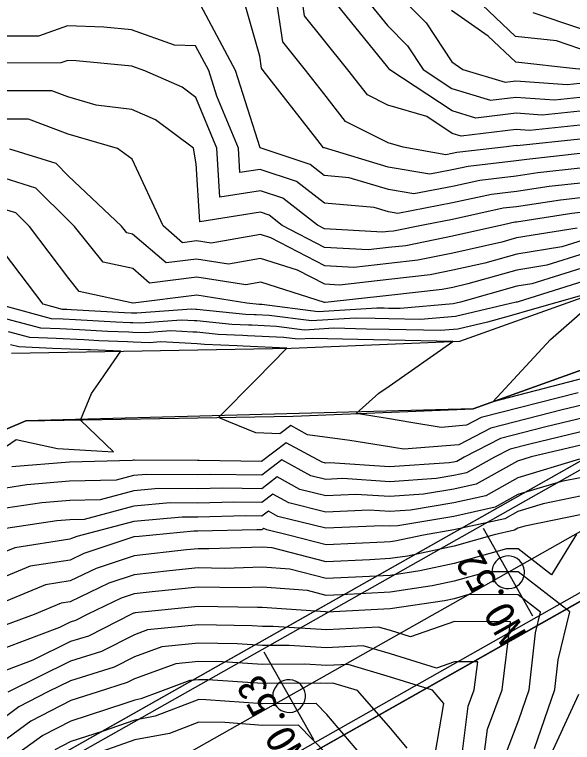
# Model space of a CAD drawing. Extents: x 42655 to 43811, y -141820 to -141156.
# Drawn here: x 43032.8 to 43077.1, y -141461.1 to -141403.2 of the extents above; entities that cross this region are included whole.
import ezdxf

# ---------------------------------------------------------------- set-up
doc = ezdxf.new("R2010")
doc.units = 0
for name, color, linetype in [('D-BMK-HTXT_1', 7, 'Continuous'), ('D-BMK_1', 7, 'Continuous'), ('D-STR-STR2トンネル', 7, 'Continuous'), ('ZE_HICN', 7, 'Continuous'), ('ZE_LWCN', 7, 'Continuous'), ('地形', 7, 'Continuous'), ('現況道路ﾊｯﾁ', 7, 'Continuous'), ('着色', 7, 'Continuous')]:
    doc.layers.add(name, color=color, linetype=linetype)

msp = doc.modelspace()

# ---------------------------------------------------------------- linework, layer by layer
at = {"layer": 'D-BMK-HTXT_1'}
for p, q in [((43074.002, -141451.032), (43070.068, -141444.066)), ((43056.587, -141460.867), (43052.653, -141453.901))]:
    msp.add_line(p, q, dxfattribs=at)
for points in [[(43070.735, -141447.549), (43070.756, -141447.782), (43070.818, -141448.006), (43070.919, -141448.216), (43071.056, -141448.405), (43071.225, -141448.566), (43071.419, -141448.694), (43071.634, -141448.786), (43071.861, -141448.838), (43072.094, -141448.848), (43072.325, -141448.817), (43072.546, -141448.745), (43072.752, -141448.634), (43072.934, -141448.489), (43073.087, -141448.314), (43073.207, -141448.113), (43073.289, -141447.895), (43073.33, -141447.666), (43073.33, -141447.433), (43073.289, -141447.204), (43073.207, -141446.985), (43073.087, -141446.785), (43072.934, -141446.61), (43072.752, -141446.464), (43072.546, -141446.354), (43072.325, -141446.282), (43072.094, -141446.251), (43071.861, -141446.261), (43071.634, -141446.313), (43071.419, -141446.405), (43071.225, -141446.533), (43071.056, -141446.694), (43070.919, -141446.883), (43070.818, -141447.093), (43070.756, -141447.317), (43070.735, -141447.549)], [(43053.32, -141457.384), (43053.341, -141457.616), (43053.403, -141457.841), (43053.504, -141458.051), (43053.641, -141458.239), (43053.81, -141458.4), (43054.004, -141458.529), (43054.219, -141458.62), (43054.446, -141458.672), (43054.679, -141458.683), (43054.91, -141458.651), (43055.131, -141458.579), (43055.337, -141458.469), (43055.519, -141458.324), (43055.672, -141458.148), (43055.792, -141457.948), (43055.874, -141457.73), (43055.915, -141457.5), (43055.915, -141457.267), (43055.874, -141457.038), (43055.792, -141456.82), (43055.672, -141456.62), (43055.519, -141456.444), (43055.337, -141456.299), (43055.131, -141456.189), (43054.91, -141456.117), (43054.679, -141456.085), (43054.446, -141456.096), (43054.219, -141456.148), (43054.004, -141456.239), (43053.81, -141456.368), (43053.641, -141456.529), (43053.504, -141456.717), (43053.403, -141456.927), (43053.341, -141457.152), (43053.32, -141457.384)]]:
    msp.add_lwpolyline(points, dxfattribs=at)
at = {"layer": 'D-BMK_1'}
msp.add_lwpolyline([(43137.071, -141410.824), (43136.635, -141411.07), (43136.2, -141411.316), (43135.765, -141411.561), (43135.329, -141411.807), (43134.894, -141412.053), (43134.458, -141412.299), (43134.023, -141412.544), (43133.587, -141412.79), (43133.152, -141413.036), (43132.717, -141413.282), (43132.281, -141413.528), (43131.846, -141413.773), (43131.41, -141414.019), (43130.975, -141414.265), (42932.715, -141526.226)], dxfattribs=at)
at = {"layer": 'D-STR-STR2トンネル'}
for p, q in [((43087.053, -141433.469), (42774.793, -141609.807)), ((43087.348, -141433.992), (42775.088, -141610.33)), ((43091.527, -141441.393), (42779.268, -141617.731)), ((43091.822, -141441.915), (42779.563, -141618.253))]:
    msp.add_line(p, q, dxfattribs=at)
at = {"layer": 'ZE_HICN'}
for points in [[(43102.325, -141402.274), (43098.077, -141405.892), (43097.276, -141406.49), (43095.735, -141407.47), (43093.004, -141409.179), (43090.001, -141410.018), (43087.923, -141410.583), (43084.823, -141411.28), (43082.839, -141411.56), (43081.166, -141411.674), (43077.753, -141412.018), (43073.737, -141412.441), (43072.667, -141412.367), (43068.296, -141412.895), (43067.58, -141412.678), (43065.571, -141411.349), (43062.481, -141410.438), (43060.845, -141409.611), (43059.301, -141407.641), (43057.369, -141405.228), (43055.847, -141403.327), (43055.574, -141401.496)], [(43094.489, -141403.146), (43092.981, -141404.106), (43089.997, -141404.953), (43087.899, -141405.548), (43086.235, -141405.499), (43082.813, -141406.023), (43078.738, -141406.325), (43077.725, -141405.957), (43075.882, -141405.335), (43072.632, -141404.97), (43068.901, -141401.433)], [(43077.78, -141417.798), (43076.201, -141417.974), (43072.695, -141418.509), (43071.64, -141418.629), (43067.612, -141419.509), (43065.414, -141419.938), (43062.932, -141420.439), (43062.528, -141420.484), (43062.046, -141420.538), (43057.439, -141420.268), (43056.879, -141419.978), (43054.12, -141417.834), (43052.337, -141417.241), (43049.119, -141417.752), (43048.883, -141413.853), (43047.214, -141409.836), (43046.124, -141409.018), (43043.149, -141407.717), (43042.114, -141407.346), (43037.707, -141406.915), (43037.024, -141406.889), (43036.477, -141407.085), (43031.937, -141407.087)], [(43078.32, -141423.244), (43073.909, -141424.626), (43072.725, -141424.816), (43068.239, -141426.087), (43067.666, -141426.22), (43063.453, -141426.603), (43062.557, -141426.583), (43062.167, -141426.575), (43061.596, -141426.562), (43056.933, -141426.856), (43052.455, -141426.275), (43052.335, -141426.269), (43052.319, -141426.269), (43052.237, -141426.265), (43051.258, -141426.167), (43047.287, -141425.526), (43042.229, -141426.177), (43042.202, -141426.155), (43037.932, -141425.233), (43037.105, -141424.195), (43033.99, -141420.085), (43032.894, -141418.998), (43031.991, -141418.714)], [(43031.279, -141438.1), (43032.92, -141437.01), (43036.219, -141437.725), (43040.675, -141437.977), (43038.044, -141435.451), (43038.922, -141433.345), (43039.651, -141432.296), (43041.258, -141429.984), (43038.833, -141429.886), (43038.638, -141429.875), (43035.822, -141429.758), (43033.135, -141429.647), (43032.468, -141429.467)], [(43078.793, -141435.103), (43075.043, -141435.998), (43071.434, -141436.927), (43068.545, -141438.411), (43067.967, -141438.734), (43067.702, -141438.793), (43067.343, -141438.853), (43062.616, -141439.171), (43057.857, -141438.862), (43057.526, -141438.877), (43057.243, -141438.807), (43054.4, -141437.251), (43052.438, -141438.758), (43047.486, -141438.676), (43047.349, -141438.679), (43042.345, -141438.636), (43042.261, -141438.644), (43042.146, -141438.675), (43037.173, -141438.788), (43032.584, -141439.182)], [(43077.891, -141441.486), (43074.818, -141442.108), (43072.809, -141442.713), (43071.768, -141443.295), (43067.728, -141444.189), (43065.319, -141444.589), (43063.037, -141445.076), (43062.644, -141445.134), (43062.187, -141445.158), (43057.557, -141445.374), (43054.675, -141444.639), (43052.844, -141444.187), (43052.618, -141444.063), (43052.463, -141444.183), (43052.071, -141444.176), (43047.375, -141444.291), (43047.057, -141444.289), (43042.702, -141444.695), (43042.289, -141444.742), (43038.31, -141446.051), (43037.21, -141446.576), (43034.047, -141447.065), (43032.128, -141447.865)], [(43069.999, -141463.055), (43070.384, -141460.018), (43071.564, -141456.885), (43072.221, -141451.482), (43067.762, -141451.446), (43064.265, -141452.678), (43062.677, -141452.185), (43061.736, -141451.906), (43057.589, -141452.134), (43053.368, -141451.86), (43052.499, -141451.866), (43051.676, -141451.812), (43047.41, -141451.735), (43043.379, -141452.133), (43042.326, -141452.523), (43039.701, -141453.848), (43037.247, -141454.609), (43032.266, -141457.069)], [(43057.635, -141462.007), (43055.369, -141459.692), (43052.536, -141459.715), (43049.509, -141459.486), (43047.447, -141459.467), (43045.122, -141460.352), (43042.365, -141460.872), (43037.94, -141462.41)]]:
    msp.add_lwpolyline(points, dxfattribs=at)
at = {"layer": 'ZE_LWCN'}
for points in [[(43100.785, -141407.447), (43099.529, -141409.192), (43098.093, -141409.261), (43095.471, -141410.656), (43093.019, -141412.19), (43092.04, -141412.464), (43087.937, -141413.58), (43087.528, -141413.671), (43083.622, -141414.62), (43082.855, -141414.823), (43081.764, -141415.021), (43077.769, -141415.446), (43074.406, -141415.82), (43072.684, -141416.082), (43069.793, -141416.413), (43067.6, -141416.892), (43064.539, -141417.489), (43062.513, -141417.137), (43059.404, -141416.207), (43057.419, -141416.028), (43056.305, -141415.162), (43052.321, -141413.837), (43050.35, -141407.683), (43047.176, -141401.696)], [(43077.764, -141414.27), (43073.508, -141414.743), (43072.678, -141414.869), (43068.869, -141415.305), (43067.594, -141415.584), (43065.814, -141415.931), (43062.504, -141415.356), (43057.429, -141413.836), (43057.409, -141413.835), (43057.398, -141413.826), (43057.359, -141413.813), (43056.84, -141413.131), (43052.562, -141407.673), (43052.429, -141407.507), (43052.287, -141406.554), (43050.875, -141401.518)], [(43077.758, -141413.129), (43072.743, -141413.656), (43072.673, -141413.651), (43071.899, -141413.745), (43067.945, -141414.197), (43067.587, -141414.275), (43067.088, -141414.373), (43063.694, -141413.783), (43062.495, -141413.43), (43059.118, -141411.722), (43057.389, -141409.516), (43055.931, -141407.657), (43054.138, -141405.417), (43053.555, -141401.505)], [(43102.221, -141401.277), (43098.072, -141404.81), (43096.719, -141405.821), (43094.115, -141407.478), (43093, -141408.176), (43089.322, -141409.203), (43087.918, -141409.584), (43085.825, -141410.055), (43082.834, -141410.477), (43080.312, -141410.65), (43077.748, -141410.908), (43074.731, -141411.225), (43072.661, -141411.083), (43069.462, -141411.47), (43067.572, -141410.897), (43062.628, -141407.626), (43062.557, -141407.518), (43062.467, -141407.426), (43057.671, -141401.486)], [(43060.335, -141401.474), (43062.452, -141404.095), (43064.036, -141405.709), (43065.292, -141407.613), (43067.563, -141409.116), (43070.628, -141410.045), (43072.655, -141409.8), (43075.724, -141410.01), (43077.743, -141409.798), (43079.458, -141409.625), (43082.829, -141409.394), (43086.826, -141408.83), (43087.913, -141408.586), (43088.642, -141408.387), (43091.862, -141407.488), (43092.995, -141407.167), (43096.161, -141405.152), (43098.067, -141403.729), (43100.939, -141401.283)], [(43063.12, -141401.461), (43065.515, -141403.9), (43067.553, -141406.99), (43068.423, -141407.598), (43071.793, -141408.619), (43072.649, -141408.516), (43076.718, -141408.794), (43077.738, -141408.687), (43078.604, -141408.6), (43082.824, -141408.311), (43087.828, -141407.605), (43087.909, -141407.587), (43087.963, -141407.572), (43088.201, -141407.506), (43092.99, -141406.147), (43095.604, -141404.483), (43098.062, -141402.648)], [(43098.057, -141401.567), (43095.047, -141403.815), (43092.985, -141405.126), (43088.909, -141406.283), (43087.904, -141406.568), (43087.106, -141406.545), (43082.819, -141407.201), (43078.071, -141407.553), (43077.749, -141407.575), (43077.732, -141407.577), (43077.712, -141407.579), (43077.381, -141407.556), (43072.642, -141407.024), (43070.451, -141404.948), (43067.534, -141402.909)], [(43073.994, -141403.07), (43077.717, -141404.327), (43079.764, -141405.07), (43082.808, -141404.844), (43085.363, -141404.453), (43087.894, -141404.528), (43091.085, -141403.622), (43092.976, -141403.086)], [(43077.775, -141416.622), (43075.303, -141416.897), (43072.69, -141417.295), (43070.716, -141417.521), (43067.606, -141418.2), (43063.265, -141419.048), (43062.521, -141418.918), (43061.38, -141418.577), (43057.43, -141418.221), (43055.213, -141416.498), (43052.329, -141415.539), (43050.72, -141415.794), (43050.602, -141413.845), (43048.887, -141409.717), (43048.238, -141407.693), (43047.195, -141405.724), (43045.521, -141405.679), (43042.101, -141404.452), (43039.897, -141404.237), (43037.011, -141404.125), (43034.7, -141404.953), (43031.927, -141404.955)], [(43077.786, -141418.974), (43077.099, -141419.051), (43072.701, -141419.722), (43072.563, -141419.737), (43071.782, -141419.908), (43067.618, -141420.848), (43063.899, -141421.599), (43062.534, -141421.752), (43060.904, -141421.934), (43057.446, -141421.732), (43054.083, -141419.991), (43053.027, -141419.171), (43052.345, -141418.944), (43047.518, -141419.71), (43047.239, -141415.093), (43047.012, -141413.861), (43044.007, -141411.606), (43042.13, -141410.785), (43039.277, -141410.443), (43037.037, -141409.78), (43035.758, -141409.298), (43031.947, -141409.299)], [(43077.514, -141420.218), (43072.707, -141420.988), (43071.546, -141421.317), (43067.625, -141422.203), (43064.867, -141422.76), (43062.54, -141423.02), (43059.762, -141423.331), (43057.453, -141423.196), (43053.163, -141420.975), (43052.353, -141420.72), (43048.42, -141421.413), (43047.267, -141421.227), (43046.161, -141421.369), (43044.607, -141420.035), (43042.149, -141414.715), (43040.971, -141413.89), (43037.051, -141412.729), (43033.919, -141411.547), (43031.957, -141411.548)], [(43077.992, -141421.161), (43076.312, -141421.687), (43072.713, -141422.264), (43070.186, -141422.98), (43067.631, -141423.557), (43065.834, -141423.92), (43062.546, -141424.288), (43058.62, -141424.727), (43057.46, -141424.659), (43055.304, -141423.544), (43052.362, -141422.616), (43049.799, -141423.067), (43047.274, -141422.66), (43044.85, -141422.972), (43042.177, -141420.677), (43041.736, -141420.582), (43041.313, -141420.051), (43037.067, -141416.045), (43036.096, -141415.083), (43032.431, -141413.93)], [(43078.156, -141422.202), (43075.11, -141423.157), (43072.719, -141423.54), (43068.826, -141424.643), (43067.637, -141424.912), (43066.801, -141425.08), (43062.552, -141425.556), (43057.478, -141426.124), (43057.467, -141426.123), (43057.445, -141426.112), (43052.371, -141424.512), (43051.179, -141424.722), (43047.281, -141424.093), (43043.539, -141424.575), (43042.189, -141423.416), (43039.834, -141422.907), (43037.572, -141420.068), (43037.083, -141419.607), (43034.495, -141417.04), (43031.979, -141416.249)], [(43078.485, -141424.285), (43072.835, -141426.055), (43072.751, -141426.079), (43072.722, -141426.087), (43072.685, -141426.098), (43067.846, -141427.223), (43065.057, -141427.477), (43062.561, -141427.421), (43061.475, -141427.397), (43059.883, -141427.362), (43056.394, -141427.582), (43053.042, -141427.147), (43051.997, -141427.099), (43051.864, -141427.093), (43051.152, -141427.06), (43047.293, -141426.674), (43047.222, -141426.67), (43046.853, -141426.651), (43042.522, -141426.972), (43042.206, -141426.96), (43042.101, -141426.955), (43041.539, -141426.933), (43037.304, -141426.687), (43036.953, -141426.673), (43036.618, -141426.659), (43035.072, -141426.243), (43032.007, -141422.196)], [(43078.062, -141425.511), (43073.765, -141426.724), (43072.29, -141427.14), (43070.393, -141427.675), (43068.026, -141428.226), (43066.661, -141428.35), (43062.565, -141428.259), (43060.782, -141428.22), (43058.171, -141428.162), (43055.854, -141428.308), (43053.63, -141428.019), (43051.659, -141427.928), (43051.408, -141427.917), (43050.067, -141427.855), (43047.297, -141427.578), (43047.096, -141427.568), (43046.042, -141427.514), (43042.847, -141427.751), (43042.21, -141427.725), (43041.997, -141427.717), (43040.863, -141427.671), (43037.638, -141427.484), (43036.67, -141427.444), (43035.747, -141427.406), (43032.047, -141426.41)], [(43078.885, -141431.919), (43070.822, -141433.994), (43075.394, -141429.043), (43076.245, -141428.301), (43078.824, -141426.053)], [(43077.604, -141433.279), (43069.895, -141435.263), (43068.72, -141435.866), (43066.721, -141436.034), (43064.301, -141435.643), (43062.598, -141435.368), (43059.964, -141434.942), (43061.764, -141433.328), (43062.586, -141432.753), (43067.646, -141429.21), (43062.569, -141429.097), (43060.09, -141429.042), (43056.459, -141428.962), (43055.315, -141429.034), (43054.217, -141428.892), (43051.321, -141428.758), (43050.952, -141428.741), (43048.981, -141428.65), (43047.301, -141428.482), (43046.97, -141428.465), (43045.231, -141428.377), (43043.173, -141428.529), (43042.213, -141428.491), (43041.893, -141428.478), (43040.186, -141428.41), (43037.971, -141428.281), (43036.388, -141428.216), (43034.876, -141428.153), (43032.188, -141427.429)], [(43079.11, -141433.973), (43076.323, -141434.638), (43070.664, -141436.095), (43068.102, -141437.411), (43063.744, -141437.777), (43063.077, -141437.669), (43062.609, -141437.593), (43059.455, -141437.083), (43056.092, -141436.619), (43054.756, -141435.888), (43053.895, -141436.55), (43051.989, -141436.458), (43049.829, -141435.587), (43049.006, -141435.256), (43052.017, -141432.243), (43054.456, -141429.748), (43050.983, -141429.587), (43050.497, -141429.565), (43047.896, -141429.445), (43047.306, -141429.386), (43046.844, -141429.363), (43044.42, -141429.24), (43043.499, -141429.308), (43042.217, -141429.257), (43041.789, -141429.239), (43039.51, -141429.148), (43038.304, -141429.078), (43036.105, -141428.987), (43034.006, -141428.9), (43032.328, -141428.448)], [(43078.476, -141436.232), (43073.762, -141437.358), (43072.204, -141437.759), (43070.956, -141438.4), (43068.727, -141439.647), (43067.707, -141439.872), (43066.321, -141440.102), (43062.621, -141440.351), (43058.897, -141440.11), (43057.532, -141440.172), (43056.363, -141439.883), (43054.044, -141438.613), (43052.443, -141439.843), (43048.403, -141439.776), (43047.354, -141439.801), (43043.287, -141439.767), (43042.266, -141439.862), (43040.871, -141440.233), (43037.18, -141440.317), (43033.774, -141440.609), (43032.095, -141440.861)], [(43078.159, -141437.362), (43073.869, -141438.386), (43072.79, -141438.711), (43069.487, -141440.559), (43067.712, -141440.951), (43065.299, -141441.352), (43062.627, -141441.532), (43059.937, -141441.357), (43057.539, -141441.466), (43055.483, -141440.959), (43053.687, -141439.976), (43052.448, -141440.928), (43049.32, -141440.876), (43047.36, -141440.924), (43044.23, -141440.897), (43042.272, -141441.08), (43039.597, -141441.791), (43037.188, -141441.846), (43034.964, -141442.037), (43032.102, -141442.466)], [(43077.717, -141438.562), (43072.796, -141440.045), (43070.248, -141441.471), (43067.718, -141442.031), (43064.277, -141442.602), (43062.633, -141442.713), (43060.977, -141442.605), (43057.545, -141442.761), (43054.603, -141442.035), (43053.331, -141441.338), (43052.453, -141442.013), (43050.237, -141441.976), (43047.365, -141442.046), (43045.172, -141442.028), (43042.278, -141442.298), (43038.322, -141443.349), (43037.195, -141443.375), (43036.154, -141443.464), (43032.11, -141444.071)], [(43077.884, -141440.008), (43076.268, -141440.335), (43072.803, -141441.379), (43071.008, -141442.383), (43067.723, -141443.11), (43063.255, -141443.852), (43062.638, -141443.893), (43062.017, -141443.853), (43057.551, -141444.056), (43053.723, -141443.111), (43052.975, -141442.701), (43052.458, -141443.098), (43051.154, -141443.076), (43047.37, -141443.169), (43046.114, -141443.158), (43042.284, -141443.516), (43037.761, -141444.718), (43037.32, -141444.863), (43037.202, -141444.92), (43032.823, -141445.596), (43032.118, -141445.89)], [(43077.898, -141442.963), (43073.368, -141443.88), (43072.815, -141444.047), (43072.529, -141444.207), (43070.922, -141444.563), (43067.734, -141445.47), (43064.024, -141446.261), (43062.65, -141446.465), (43061.05, -141446.548), (43057.563, -141446.711), (43053.271, -141445.616), (43052.47, -141445.557), (43048.23, -141445.696), (43047.382, -141445.68), (43046.477, -141445.774), (43042.296, -141446.253), (43039.299, -141447.238), (43037.217, -141448.233), (43035.271, -141448.534), (43032.137, -141449.841)], [(43077.457, -141444.532), (43075.484, -141447.752), (43072.823, -141445.684), (43071.895, -141445.682), (43067.74, -141446.864), (43065.012, -141447.446), (43062.656, -141447.796), (43059.913, -141447.938), (43057.569, -141448.048), (43054.684, -141447.312), (43052.477, -141447.149), (43049.522, -141447.246), (43047.389, -141447.205), (43045.113, -141447.441), (43042.303, -141447.763), (43040.289, -141448.425), (43037.225, -141449.889), (43036.495, -141450.002), (43034.35, -141450.897), (43032.146, -141451.734)], [(43074.134, -141461.538), (43075.745, -141456.865), (43076.006, -141454.507), (43076.936, -141450.697), (43072.831, -141447.507), (43070.407, -141447.501), (43067.747, -141448.258), (43066, -141448.631), (43062.663, -141449.127), (43058.776, -141449.328), (43057.576, -141449.384), (43056.098, -141449.007), (43052.484, -141448.742), (43050.814, -141448.797), (43047.396, -141448.731), (43043.75, -141449.109), (43042.311, -141449.273), (43041.279, -141449.613), (43038.633, -141450.877), (43037.642, -141451.377), (43037.233, -141451.504), (43036.376, -141451.927), (43032.154, -141453.53)], [(43071.911, -141461.85), (43072.887, -141459.263), (43073.71, -141456.875), (43074.211, -141452.353), (43074.612, -141450.708), (43072.84, -141449.331), (43068.919, -141449.321), (43067.753, -141449.653), (43066.988, -141449.816), (43062.669, -141450.458), (43057.639, -141450.718), (43057.582, -141450.721), (43057.512, -141450.703), (43052.492, -141450.334), (43052.106, -141450.347), (43047.403, -141450.256), (43042.386, -141450.776), (43042.318, -141450.784), (43042.268, -141450.8), (43042.143, -141450.86), (43038.671, -141452.613), (43037.24, -141453.056), (43034.241, -141454.538), (43032.163, -141455.327)], [(43068.239, -141463.063), (43068.857, -141458.185), (43069.343, -141456.895), (43069.613, -141454.671), (43067.777, -141454.656), (43066.337, -141455.163), (43062.686, -141454.03), (43060.523, -141453.39), (43057.595, -141453.55), (43054.616, -141453.357), (43052.506, -141453.373), (43050.508, -141453.241), (43047.417, -141453.185), (43044.497, -141453.473), (43042.334, -141454.273), (43040.73, -141455.083), (43037.255, -141456.161), (43035.446, -141457.054), (43033.148, -141458.243), (43032.179, -141458.948)], [(43066.058, -141463.074), (43066.915, -141457.969), (43066.033, -141456.911), (43062.694, -141455.875), (43059.31, -141454.873), (43057.602, -141454.967), (43055.864, -141454.854), (43052.513, -141454.88), (43049.339, -141454.669), (43047.424, -141454.635), (43045.614, -141454.813), (43042.342, -141456.024), (43041.76, -141456.318), (43039.447, -141457.036), (43037.262, -141457.745), (43034.098, -141459.382), (43032.188, -141460.771)], [(43064.007, -141461.525), (43062.713, -141459.972), (43060.063, -141456.939), (43058.096, -141456.357), (43057.608, -141456.384), (43057.112, -141456.352), (43052.52, -141456.387), (43048.171, -141456.098), (43047.431, -141456.085), (43046.731, -141456.154), (43044.411, -141457.012), (43042.838, -141457.611), (43042.35, -141457.703), (43041.567, -141457.975), (43037.27, -141459.371), (43035.047, -141460.521), (43032.197, -141462.594)], [(43074.979, -141463.032), (43077.647, -141457.242)], [(43061.236, -141463.096), (43057.62, -141458.847), (43056.77, -141457.979), (43052.528, -141458.013), (43047.995, -141457.67), (43047.438, -141457.665), (43043.98, -141458.981), (43042.357, -141459.287), (43039.754, -141460.193), (43037.277, -141460.997), (43035.997, -141461.659)]]:
    msp.add_lwpolyline(points, dxfattribs=at)
at = {"layer": '地形'}
for points in [[(43032.561, -141430.139), (43054.789, -141429.742), (43068.198, -141429.187), (43078.668, -141425.448), (43088.612, -141423.817), (43096.476, -141422.72), (43105.579, -141425.472), (43112.525, -141432.634), (43114.26, -141440.008), (43114.066, -141447.386), (43111.502, -141454.896), (43111.1, -141457.153)], [(43011.761, -141444.84), (43033.707, -141435.529), (43054.949, -141435.149), (43069.243, -141434.558), (43080.026, -141430.707), (43089.423, -141429.166), (43096.048, -141428.242), (43102.672, -141430.244), (43107.601, -141435.328), (43108.834, -141440.565), (43108.68, -141446.419), (43106.523, -141452.735), (43103.115, -141458.598)]]:
    msp.add_lwpolyline(points, dxfattribs=at)
at = {"layer": '現況道路ﾊｯﾁ'}
msp.add_lwpolyline([(43032.561, -141430.139), (43054.789, -141429.742), (43068.198, -141429.187), (43078.668, -141425.448), (43096.476, -141422.72), (43105.579, -141425.472), (43112.525, -141432.634), (43114.26, -141440.008), (43114.066, -141447.386), (43111.502, -141454.896), (43111.1, -141457.153), (43103.115, -141458.598), (43106.523, -141452.735), (43108.68, -141446.419), (43108.834, -141440.565), (43107.601, -141435.328), (43102.672, -141430.244), (43096.048, -141428.242), (43080.026, -141430.707), (43069.243, -141434.558), (43033.707, -141435.529), (43011.761, -141444.84)], dxfattribs=at)
at = {"layer": '着色'}
msp.add_lwpolyline([(42779.563, -141618.253), (43091.823, -141441.915), (43087.053, -141433.469), (42774.793, -141609.807)], close=True, dxfattribs=at)

# ---------------------------------------------------------------- texts
at = {"layer": 'D-BMK-HTXT_1'}
for s, p in [('NO.52', (43073.558, -141452.432)), ('NO.53', (43056.143, -141462.266))]:
    msp.add_text(s, height=2.3065, rotation=119.45336, dxfattribs=at).set_placement(p)

doc.saveas('drawing.dxf')
